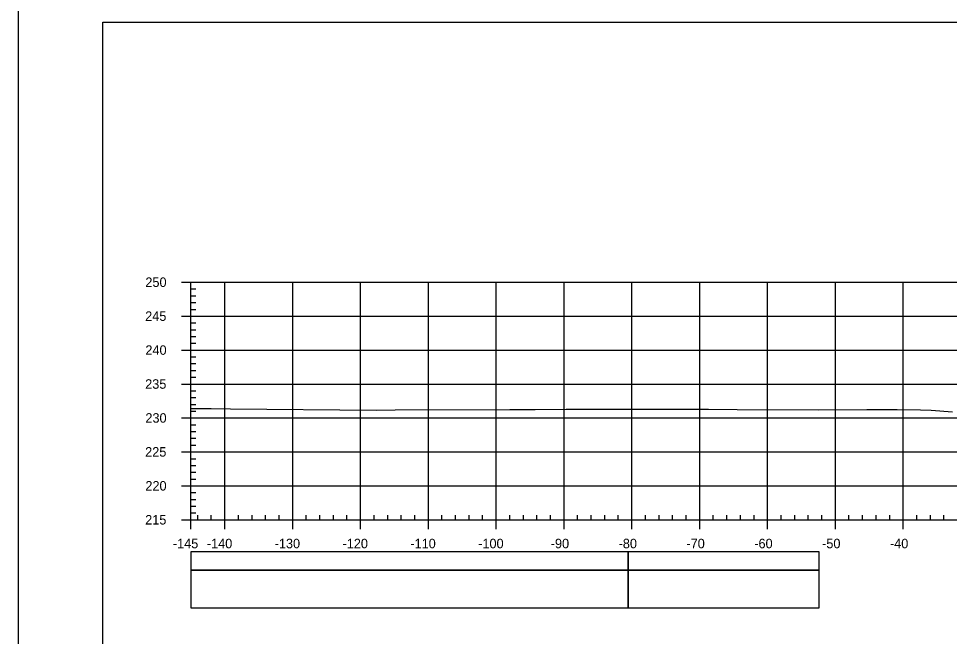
# Model space of a CAD drawing. Extents: x 1386544 to 1388153, y 379785 to 390999.
# Drawn here: x 1386544.5 to 1386681.7, y 384397.6 to 384488.6 of the extents above; entities that cross this region are included whole.
import ezdxf

# ---------------------------------------------------------------- set-up
doc = ezdxf.new("R2010")
doc.units = 0
for name, color, linetype in [('R_Axis', 7, 'Continuous'), ('R_Axis Annot', 7, 'Continuous'), ('R_Border', 7, 'Continuous'), ('R_Exist Surface', 7, 'Continuous'), ('R_Grid', 7, 'Continuous'), ('R_No Plot', 7, 'Continuous'), ('R_Striping', 7, 'Continuous')]:
    doc.layers.add(name, color=color, linetype=linetype)

msp = doc.modelspace()

# ---------------------------------------------------------------- linework, layer by layer
at = {"layer": 'R_Axis'}
for p, q in [((1386568.47, 384449.75), (1386569.87, 384449.75)), ((1386569.87, 384414.75), (1386569.87, 384449.75)), ((1386569.87, 384448.75), (1386570.57, 384448.75)), ((1386569.87, 384447.75), (1386570.57, 384447.75)), ((1386569.87, 384446.75), (1386570.57, 384446.75)), ((1386569.87, 384445.75), (1386570.57, 384445.75)), ((1386568.47, 384444.75), (1386569.87, 384444.75)), ((1386569.87, 384443.75), (1386570.57, 384443.75)), ((1386569.87, 384442.75), (1386570.57, 384442.75)), ((1386569.87, 384441.75), (1386570.57, 384441.75)), ((1386569.87, 384440.75), (1386570.57, 384440.75)), ((1386568.47, 384439.75), (1386569.87, 384439.75)), ((1386569.87, 384438.75), (1386570.57, 384438.75)), ((1386569.87, 384437.75), (1386570.57, 384437.75)), ((1386569.87, 384436.75), (1386570.57, 384436.75)), ((1386568.47, 384434.75), (1386569.87, 384434.75)), ((1386569.87, 384435.75), (1386570.57, 384435.75)), ((1386569.87, 384433.75), (1386570.57, 384433.75)), ((1386569.87, 384432.75), (1386570.57, 384432.75)), ((1386569.87, 384431.75), (1386570.57, 384431.75)), ((1386569.87, 384430.75), (1386570.57, 384430.75)), ((1386568.47, 384429.75), (1386569.87, 384429.75)), ((1386569.87, 384428.75), (1386570.57, 384428.75)), ((1386569.87, 384427.75), (1386570.57, 384427.75)), ((1386569.87, 384426.75), (1386570.57, 384426.75)), ((1386569.87, 384425.75), (1386570.57, 384425.75)), ((1386568.47, 384424.75), (1386569.87, 384424.75)), ((1386569.87, 384423.75), (1386570.57, 384423.75)), ((1386569.87, 384422.75), (1386570.57, 384422.75)), ((1386569.87, 384421.75), (1386570.57, 384421.75)), ((1386568.47, 384419.75), (1386569.87, 384419.75)), ((1386569.87, 384420.75), (1386570.57, 384420.75)), ((1386569.87, 384418.75), (1386570.57, 384418.75)), ((1386569.87, 384417.75), (1386570.57, 384417.75)), ((1386569.87, 384416.75), (1386570.57, 384416.75)), ((1386569.87, 384415.75), (1386570.57, 384415.75)), ((1386569.87, 384414.75), (1386569.87, 384415.45)), ((1386570.87, 384414.75), (1386570.87, 384415.45)), ((1386572.87, 384414.75), (1386572.87, 384415.45)), ((1386576.87, 384414.75), (1386576.87, 384415.45)), ((1386578.87, 384414.75), (1386578.87, 384415.45)), ((1386580.87, 384414.75), (1386580.87, 384415.45)), ((1386582.87, 384414.75), (1386582.87, 384415.45)), ((1386586.87, 384414.75), (1386586.87, 384415.45)), ((1386588.87, 384414.75), (1386588.87, 384415.45)), ((1386590.87, 384414.75), (1386590.87, 384415.45)), ((1386592.87, 384414.75), (1386592.87, 384415.45)), ((1386596.87, 384414.75), (1386596.87, 384415.45)), ((1386598.87, 384414.75), (1386598.87, 384415.45)), ((1386600.87, 384414.75), (1386600.87, 384415.45)), ((1386602.87, 384414.75), (1386602.87, 384415.45)), ((1386606.87, 384414.75), (1386606.87, 384415.45)), ((1386608.87, 384414.75), (1386608.87, 384415.45)), ((1386610.87, 384414.75), (1386610.87, 384415.45)), ((1386612.87, 384414.75), (1386612.87, 384415.45)), ((1386616.87, 384414.75), (1386616.87, 384415.45)), ((1386618.87, 384414.75), (1386618.87, 384415.45)), ((1386620.87, 384414.75), (1386620.87, 384415.45)), ((1386622.87, 384414.75), (1386622.87, 384415.45)), ((1386626.87, 384414.75), (1386626.87, 384415.45)), ((1386628.87, 384414.75), (1386628.87, 384415.45)), ((1386630.87, 384414.75), (1386630.87, 384415.45)), ((1386632.87, 384414.75), (1386632.87, 384415.45)), ((1386636.87, 384414.75), (1386636.87, 384415.45)), ((1386638.87, 384414.75), (1386638.87, 384415.45)), ((1386640.87, 384414.75), (1386640.87, 384415.45)), ((1386642.87, 384414.75), (1386642.87, 384415.45)), ((1386646.87, 384414.75), (1386646.87, 384415.45)), ((1386648.87, 384414.75), (1386648.87, 384415.45)), ((1386650.87, 384414.75), (1386650.87, 384415.45)), ((1386652.87, 384414.75), (1386652.87, 384415.45)), ((1386656.87, 384414.75), (1386656.87, 384415.45)), ((1386658.87, 384414.75), (1386658.87, 384415.45)), ((1386660.87, 384414.75), (1386660.87, 384415.45)), ((1386662.87, 384414.75), (1386662.87, 384415.45)), ((1386666.87, 384414.75), (1386666.87, 384415.45)), ((1386668.87, 384414.75), (1386668.87, 384415.45)), ((1386670.87, 384414.75), (1386670.87, 384415.45)), ((1386672.87, 384414.75), (1386672.87, 384415.45)), ((1386676.87, 384414.75), (1386676.87, 384415.45)), ((1386678.87, 384414.75), (1386678.87, 384415.45)), ((1386680.87, 384414.75), (1386680.87, 384415.45)), ((1386568.47, 384414.75), (1386569.87, 384414.75)), ((1386569.87, 384414.75), (1386859.87, 384414.75)), ((1386569.87, 384413.35), (1386569.87, 384414.75)), ((1386574.87, 384413.35), (1386574.87, 384414.75)), ((1386584.87, 384413.35), (1386584.87, 384414.75)), ((1386594.87, 384413.35), (1386594.87, 384414.75)), ((1386604.87, 384413.35), (1386604.87, 384414.75)), ((1386614.87, 384413.35), (1386614.87, 384414.75)), ((1386624.87, 384413.35), (1386624.87, 384414.75)), ((1386634.87, 384413.35), (1386634.87, 384414.75)), ((1386644.87, 384413.35), (1386644.87, 384414.75)), ((1386654.87, 384413.35), (1386654.87, 384414.75)), ((1386664.87, 384413.35), (1386664.87, 384414.75)), ((1386674.87, 384413.35), (1386674.87, 384414.75))]:
    msp.add_line(p, q, dxfattribs=at)
at = {"layer": 'R_Axis Annot'}
for points in [[(1386569.87, 384407.31), (1386634.31, 384407.31), (1386634.31, 384410.02), (1386569.87, 384410.02)], [(1386569.87, 384401.78), (1386634.31, 384401.78), (1386634.31, 384407.31), (1386569.87, 384407.31)]]:
    msp.add_lwpolyline(points, close=True, dxfattribs=at)
at = {"layer": 'R_Border'}
for p, q in [((1386556.87, 384488.04), (1386873.05, 384488.04)), ((1386556.87, 384282.58), (1386556.87, 384488.04))]:
    msp.add_line(p, q, dxfattribs=at)
at = {"layer": 'R_Exist Surface'}
msp.add_lwpolyline([(1386569.87, 384431.14), (1386571.03, 384431.15), (1386572.85, 384431.12), (1386575.72, 384431.07), (1386597.15, 384430.92), (1386599.95, 384430.93), (1386616.88, 384430.99), (1386620.62, 384431), (1386625.17, 384431.04), (1386633.48, 384431.02), (1386641.7, 384431.03), (1386646.15, 384431.02), (1386650.41, 384430.99), (1386662.44, 384430.96), (1386669.51, 384430.98), (1386673.97, 384430.99), (1386677.41, 384430.94), (1386679, 384430.91), (1386682.13, 384430.65)], dxfattribs=at)
at = {"layer": 'R_Grid'}
for p, q in [((1386569.87, 384449.75), (1386859.87, 384449.75)), ((1386569.87, 384414.75), (1386569.87, 384449.75)), ((1386574.87, 384414.75), (1386574.87, 384449.75)), ((1386584.87, 384414.75), (1386584.87, 384449.75)), ((1386594.87, 384414.75), (1386594.87, 384449.75)), ((1386604.87, 384414.75), (1386604.87, 384449.75)), ((1386614.87, 384414.75), (1386614.87, 384449.75)), ((1386624.87, 384414.75), (1386624.87, 384449.75)), ((1386634.87, 384414.75), (1386634.87, 384449.75)), ((1386644.87, 384414.75), (1386644.87, 384449.75)), ((1386654.87, 384414.75), (1386654.87, 384449.75)), ((1386664.87, 384414.75), (1386664.87, 384449.75)), ((1386674.87, 384414.75), (1386674.87, 384449.75)), ((1386569.87, 384444.75), (1386859.87, 384444.75)), ((1386569.87, 384439.75), (1386859.87, 384439.75)), ((1386569.87, 384434.75), (1386859.87, 384434.75)), ((1386569.87, 384429.75), (1386859.87, 384429.75)), ((1386569.87, 384424.75), (1386859.87, 384424.75)), ((1386569.87, 384419.75), (1386859.87, 384419.75)), ((1386569.87, 384414.75), (1386859.87, 384414.75))]:
    msp.add_line(p, q, dxfattribs=at)
at = {"layer": 'R_No Plot'}
for points in [[(1386544.46, 384491.94), (1386877.8, 384491.94), (1386877.8, 384278.6), (1386544.46, 384278.6)], [(1386790.79, 384488.04), (1386810.41, 384488.04), (1386810.41, 384478.16), (1386826.52, 384478.16), (1386849.72, 384478.16), (1386849.72, 384453.83), (1386873.05, 384453.83), (1386873.05, 384282.58), (1386556.87, 384282.58), (1386556.87, 384488.04)]]:
    msp.add_lwpolyline(points, close=True, dxfattribs=at)
at = {"layer": 'R_Striping'}
for points in [[(1386634.31, 384407.31), (1386662.49, 384407.31), (1386662.49, 384410.02), (1386634.31, 384410.02)], [(1386634.31, 384401.79), (1386662.49, 384401.79), (1386662.49, 384407.31), (1386634.31, 384407.31)]]:
    msp.add_lwpolyline(points, close=True, dxfattribs=at)

# ---------------------------------------------------------------- texts
at = {"layer": 'R_Axis Annot'}
for s, p in [('250', (1386563.15, 384449.05)), ('245', (1386563.12, 384444.05)), ('240', (1386563.15, 384439.05)), ('235', (1386563.12, 384434.05)), ('230', (1386563.15, 384429.05)), ('225', (1386563.12, 384424.05)), ('220', (1386563.15, 384419.05)), ('215', (1386563.12, 384414.05)), ('-145', (1386567.2, 384410.55)), ('-140', (1386572.21, 384410.55)), ('-130', (1386582.21, 384410.55)), ('-120', (1386592.21, 384410.55)), ('-110', (1386602.21, 384410.55)), ('-100', (1386612.21, 384410.55)), ('-90', (1386622.91, 384410.55)), ('-80', (1386632.91, 384410.55)), ('-70', (1386642.91, 384410.55)), ('-60', (1386652.91, 384410.55)), ('-50', (1386662.91, 384410.55)), ('-40', (1386672.91, 384410.55))]:
    msp.add_text(s, height=1.4, dxfattribs=at).set_placement(p)

doc.saveas('drawing.dxf')
